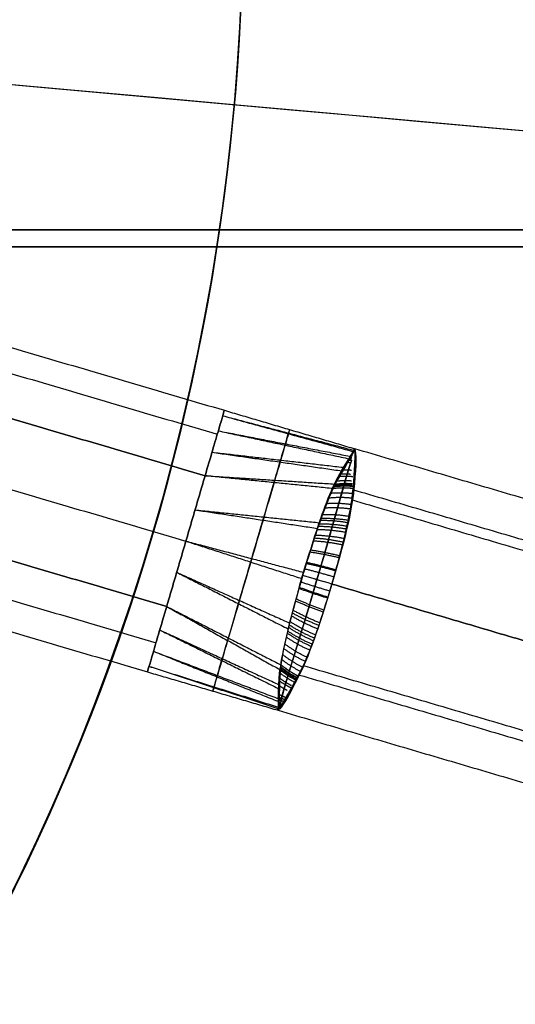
# Model space of a CAD drawing. Header units: millimetres. Extents: x -2184 to 252, y -240 to 239.
# Tile 827 of 999: x 29.22 to 36.5, y -16.4 to -1.95. Entities that reach past the tile are written whole.
import ezdxf

# ---------------------------------------------------------------- set-up
doc = ezdxf.new("R2010")
doc.units = ezdxf.units.MM
for name, color, linetype, true_color in [('IGES level 15', 7, 'Continuous', 0xcad1ed), ('IGES level 22', 7, 'Continuous', 0x868b8b), ('IGES level 26', 7, 'Continuous', 0x7e7e7e), ('IGES level 3', 7, 'Continuous', 0x868b8b), ('IGES level 38', 7, 'Continuous', 0x868b8b), ('IGES level 46', 7, 'Continuous', 0xcbd2ee), ('IGES level 5', 7, 'Continuous', 0x868b8b), ('IGES level 7', 7, 'Continuous', 0xcbd2ee)]:
    doc.layers.add(name, color=color, linetype=linetype, true_color=true_color)

# ---------------------------------------------------------------- blocks, each defined once
blk = doc.blocks.new('DOME PIE')
at = {"layer": 'IGES level 15', "extrusion": (0, 0, -1)}
for radius in [210, 210, 206, 206]:
    blk.add_arc((-121.895, 221.129, -1212), radius, 286.39679, 106.39679, dxfattribs=at)
at = {"layer": 'IGES level 15'}
for radius in [210, 210, 206, 206]:
    blk.add_arc((121.895, 221.129, 1212), radius, 253.60321, 73.60321, dxfattribs=at)
at = {"layer": 'IGES level 15', "extrusion": (-0.826804, -0.562491, 6.12323e-17)}
for radius in [206, 210]:
    blk.add_arc((-114.265, 1212, -225.166), radius, 360, 90, dxfattribs=at)
at = {"layer": 'IGES level 15', "extrusion": (-0.089708, -0.995968, 6.12323e-17)}
for radius in [206, 210]:
    blk.add_arc((101.567, 1212, -231.172), radius, 360, 90, dxfattribs=at)
at = {"layer": 'IGES level 22', "extrusion": (0, 0, -1)}
blk.add_arc((-121.895, 221.129, -1209), 26, 120.9225, 300.9225, dxfattribs=at)
at = {"layer": 'IGES level 26', "extrusion": (0, 0, -1)}
for centre in [(-121.895, 221.129, -1219.619), (-121.895, 221.129, -1217.619)]:
    blk.add_arc(centre, 28.4, 133.2362, 313.2362, dxfattribs=at)
at = {"layer": 'IGES level 3'}
blk.add_arc((121.895, 221.129, 1209), 32.5, 223.6032, 43.6032, dxfattribs=at)
at = {"layer": 'IGES level 3', "extrusion": (0, 0, -1)}
for centre in [(-121.895, 221.129, -1211), (-121.895, 221.129, -1210)]:
    blk.add_arc(centre, 32.5, 136.3968, 316.3968, dxfattribs=at)
at = {"layer": 'IGES level 38'}
for points in [[(371.346, 216.129, 25), (133.569, 216.129, 25)], [(374.346, 216.129), (133.569, 216.129)], [(133.569, 216.129, 12.5), (374.346, 216.129, 12.5)]]:
    blk.add_open_spline(points, degree=1, dxfattribs=at)
at = {"layer": 'IGES level 46'}
for points in [[(374.346, 216.379, -0.5), (134.346, 216.379, -0.5)], [(134.346, 216.379), (374.346, 216.379)], [(374.346, 216.379, -0.25), (134.346, 216.379, -0.25)]]:
    blk.add_open_spline(points, degree=1, dxfattribs=at)
at = {"layer": 'IGES level 5', "extrusion": (0, 0, -1)}
for centre, radius, start, end in [((-121.895, 221.129, -1200.5), 211.5, 69.12965, 249.12965), ((-121.895, 221.129, -1211), 211.5, 69.12965, 249.12965), ((-121.895, 221.129, -1211), 210.5, 69.12965, 249.12965), ((-121.895, 221.129, -1200), 199.5, 69.12965, 249.12965), ((-121.895, 221.129, -1205.75), 211.5, 69.12965, 249.12965), ((-121.895, 221.129, -1205.75), 210.5, 69.12965, 249.12965), ((-121.895, 221.129, -1212), 210, 286.39679, 106.39679), ((-121.895, 221.129, -1212), 206, 286.39679, 106.39679), ((-121.895, 221.129, -1199.5), 199.5, 69.12965, 249.12965), ((-121.895, 221.129, -1212), 210, 106.39679, 286.39679), ((-121.895, 221.129, -1205.75), 211.5, 249.12965, 69.12965), ((-121.895, 221.129, -1211), 211.5, 249.12965, 69.12965), ((-121.895, 221.129, -1212), 206, 106.39679, 286.39679), ((-121.895, 221.129, -1205.75), 210.5, 249.12965, 69.12965), ((-121.895, 221.129, -1200.5), 210.5, 249.12965, 69.12965), ((-121.895, 221.129, -1211), 210.5, 249.12965, 69.12965), ((-121.895, 221.129, -1199.5), 199.5, 249.12965, 69.12965), ((-121.895, 221.129, -1200), 199.5, 249.12965, 69.12965)]:
    blk.add_arc(centre, radius, start, end, dxfattribs=at)
at = {"layer": 'IGES level 5'}
for centre, radius, start, end in [((121.895, 221.129, 1200.5), 210.5, 290.87035, 110.87035), ((121.895, 221.129, 1199), 210, 290.87035, 110.87035), ((121.895, 221.129, 1200), 206, 73.60321, 253.60321), ((121.895, 221.129, 1199), 199.5, 290.87035, 110.87035), ((121.895, 221.129, 1200.5), 211.5, 110.87035, 290.87035), ((121.895, 221.129, 1200), 206, 253.60321, 73.60321), ((121.895, 221.129, 1199), 210, 110.87035, 290.87035), ((121.895, 221.129, 1199), 199.5, 110.87035, 290.87035)]:
    blk.add_arc(centre, radius, start, end, dxfattribs=at)
for points in [[(197.086, 23.916, 1199.439), (591.512, 174.298, 1199.439), (441.129, 568.724, 1199.439), (46.704, 418.341, 1199.439)], [(196.835, 24.577, 1200.146), (589.939, 174.455, 1200.146), (440.06, 567.559, 1200.146), (46.956, 417.681, 1200.146)], [(46.704, 418.341, 1199.439), (-347.722, 267.959, 1199.439), (-197.339, -126.467, 1199.439), (197.086, 23.916, 1199.439)], [(46.956, 417.681, 1200.146), (-346.148, 267.802, 1200.146), (-196.27, -125.302, 1200.146), (196.835, 24.577, 1200.146)]]:
    blk.add_rational_spline(points, [0.816490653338, 0.272163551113, 0.272163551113, 0.816490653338], degree=3, dxfattribs=at)
at = {"layer": 'IGES level 7', "extrusion": (0.083144, -0.684466, -0.724289)}
blk.add_arc((180.235, 696.446, -1009.466), 1, 270.4439, 287.342, dxfattribs=at)
at = {"layer": 'IGES level 7', "extrusion": (0.075577, -0.720099, 0.689743)}
blk.add_arc((177.073, 1012.197, 695.637), 1, 74.1388, 91.2296, dxfattribs=at)
at = {"layer": 'IGES level 7', "extrusion": (0.283432, 0.958992, 1.36431e-12)}
blk.add_arc((-89.457, 1211, 246.652), 1, 270, 296.5756, dxfattribs=at)
at = {"layer": 'IGES level 7', "extrusion": (-0.281143, -0.959666, -1.77647e-13)}
blk.add_arc((90.045, 1213, -246.437), 1, 90, 116.5756, dxfattribs=at)
at = {"layer": 'IGES level 7', "extrusion": (-0.440609, -0.530348, -0.724289)}
blk.add_arc((-14.984, 646.938, -1058.413), 1, 72.658, 89.5561, dxfattribs=at)
at = {"layer": 'IGES level 7', "extrusion": (-0.453547, -0.564402, 0.689743)}
blk.add_arc((-10.735, 1057.379, 646.188), 1, 268.7704, 285.8612, dxfattribs=at)
at = {"layer": 'IGES level 7'}
for points, degree in [([(143.565, 216.837, 1212), (154.118, 213.732, 1212)], 1), ([(143.462, 216.486, 1211.227), (154.014, 213.381, 1211.227)], 1), ([(143.462, 216.486, 1212.773), (154.014, 213.381, 1212.773)], 1), ([(143.283, 215.878, 1213), (153.835, 212.772, 1213)], 1), ([(153.835, 212.772, 1211), (143.283, 215.878, 1211)], 1), ([(143, 214.918, 1211), (153.553, 211.813, 1211)], 1), ([(143, 214.918, 1213), (153.553, 211.813, 1213)], 1), ([(142.718, 213.959, 1211), (153.271, 210.854, 1211)], 1), ([(153.271, 210.854, 1213), (142.718, 213.959, 1213)], 1), ([(154.118, 213.732, 1212), (156.034, 213.167, 1212.053)], 1), ([(154.094, 213.652, 1211.6), (156.019, 213.145, 1211.679)], 1), ([(154.094, 213.652, 1212.4), (156.014, 213.126, 1212.425)], 1), ([(142.561, 213.426, 1212.831), (153.114, 210.321, 1212.831)], 1), ([(142.561, 213.426, 1211.169), (153.114, 210.321, 1211.169)], 1), ([(154.029, 213.43, 1211.272), (155.963, 213.057, 1211.31)], 1), ([(154.029, 213.43, 1212.728), (155.952, 213.02, 1212.786)], 1), ([(153.937, 213.117, 1211.067), (155.862, 212.896, 1210.961)], 1), ([(153.937, 213.117, 1212.933), (155.846, 212.843, 1213.124)], 1), ([(155.714, 212.583, 1213.419), (155.864, 212.896, 1213.142), (156.017, 213.079, 1212.739), (156.021, 213.148, 1212.301)], 3), ([(156.021, 213.148, 1212.301), (155.714, 212.583, 1213.419), (155.714, 212.582, 1213.42), (156.03, 213.146, 1212.299)], 3), ([(155.736, 212.652, 1210.652), (155.883, 212.952, 1210.949), (156.027, 213.116, 1211.365), (156.024, 213.161, 1211.81)], 3), ([(156.034, 213.159, 1211.811), (156.027, 213.116, 1211.365), (155.883, 212.952, 1210.949), (155.736, 212.652, 1210.652)], 3), ([(156.024, 213.161, 1211.81), (156.066, 213.108, 1211.394), (156.049, 212.934, 1210.997), (156.029, 212.654, 1210.684)], 3), ([(156.029, 212.654, 1210.684), (156.049, 212.934, 1210.998), (156.066, 213.108, 1211.395), (156.034, 213.159, 1211.812)], 3), ([(156.034, 213.159, 1211.812), (156.035, 213.164, 1211.875), (156.036, 213.167, 1211.937), (156.036, 213.167, 1212)], 3), ([(156.034, 213.159, 1211.812), (156.034, 213.159, 1211.812), (156.034, 213.159, 1211.811), (156.034, 213.159, 1211.811)], 3), ([(164.174, 210.773, 1212), (156.036, 213.167, 1212)], 1), ([(142.436, 213, 1212), (152.988, 209.894, 1212)], 1), ([(153.271, 210.854, 1211), (153.835, 212.772, 1211)], 1), ([(153.835, 212.772, 1213), (153.271, 210.854, 1213)], 1), ([(155.714, 212.583, 1213.419), (153.835, 212.772, 1213)], 1), ([(153.835, 212.772, 1211), (155.736, 212.65, 1210.651)], 1), ([(156.029, 212.654, 1210.684), (156, 212.273, 1210.256), (155.86, 211.733, 1210), (155.697, 211.182, 1210)], 3), ([(155.697, 211.182, 1214), (155.849, 211.699, 1214), (155.978, 212.208, 1213.776), (156.009, 212.586, 1213.393)], 3), ([(155.713, 212.581, 1213.42), (155.714, 212.582, 1213.42), (155.714, 212.583, 1213.419), (155.714, 212.583, 1213.419)], 3), ([(164.009, 210.211, 1213.414), (156.007, 212.565, 1213.414)], 1), ([(155.999, 212.416, 1210.454), (163.968, 210.071, 1210.454)], 1), ([(153.688, 212.271, 1213), (155.487, 211.999, 1213.769)], 1), ([(153.688, 212.271, 1211), (155.512, 212.083, 1210.268)], 1), ([(153.553, 211.813, 1213), (155.255, 211.263, 1213.894)], 1), ([(153.553, 211.813, 1211), (155.281, 211.354, 1210.106)], 1), ([(153.418, 211.355, 1213), (155.054, 210.525, 1213.732)], 1), ([(153.418, 211.355, 1211), (155.078, 210.61, 1210.231)], 1), ([(155.178, 209.765, 1213.316), (155.361, 210.101, 1213.744), (155.536, 210.631, 1214), (155.697, 211.182, 1214)], 3), ([(155.697, 211.182, 1210), (155.545, 210.665, 1210), (155.377, 210.168, 1210.224), (155.199, 209.833, 1210.607)], 3), ([(155.697, 211.182, 1214), (163.61, 208.854, 1214)], 1), ([(163.61, 208.854, 1210), (155.697, 211.182, 1210)], 1), ([(153.271, 210.854, 1211), (154.952, 209.995, 1210.581)], 1), ([(153.271, 210.854, 1213), (154.934, 209.927, 1213.349)], 1), ([(153.169, 210.509, 1212.933), (154.908, 209.652, 1213.039)], 1), ([(153.169, 210.509, 1211.067), (154.923, 209.705, 1210.876)], 1), ([(153.077, 210.196, 1212.728), (154.905, 209.462, 1212.69)], 1), ([(153.077, 210.196, 1211.272), (154.916, 209.499, 1211.214)], 1), ([(153.012, 209.975, 1212.4), (154.905, 209.358, 1212.321)], 1), ([(153.012, 209.975, 1211.6), (154.911, 209.376, 1211.575)], 1), ([(154.91, 209.338, 1212.189), (154.927, 209.378, 1212.635), (154.894, 209.594, 1213.051), (154.934, 209.925, 1213.348)], 3), ([(154.934, 209.925, 1213.348), (154.894, 209.594, 1213.051), (154.927, 209.378, 1212.635), (154.9, 209.341, 1212.19)], 3), ([(154.952, 209.995, 1210.581), (154.906, 209.653, 1210.859), (154.938, 209.414, 1211.261), (154.904, 209.354, 1211.699)], 3), ([(154.913, 209.351, 1211.701), (154.938, 209.414, 1211.261), (154.906, 209.653, 1210.859), (154.952, 209.995, 1210.581)], 3), ([(154.952, 209.995, 1210.581), (154.953, 209.996, 1210.581), (154.953, 209.996, 1210.58), (154.953, 209.997, 1210.58)], 3), ([(163.251, 207.637, 1210.454), (155.273, 209.984, 1210.454)], 1), ([(152.988, 209.894, 1212), (154.906, 209.331, 1211.947)], 1), ([(155.221, 209.848, 1213.414), (163.21, 207.497, 1213.414)], 1), ([(154.9, 209.341, 1212.19), (154.964, 209.363, 1212.606), (155.044, 209.519, 1213.003), (155.178, 209.765, 1213.316)], 3), ([(155.178, 209.765, 1213.316), (155.044, 209.519, 1213.002), (154.964, 209.363, 1212.605), (154.91, 209.338, 1212.188)], 3), ([(154.91, 209.338, 1212.188), (154.908, 209.333, 1212.125), (154.907, 209.33, 1212.063), (154.907, 209.33, 1212)], 3), ([(154.91, 209.338, 1212.188), (154.91, 209.338, 1212.188), (154.91, 209.338, 1212.189), (154.91, 209.338, 1212.189)], 3), ([(154.907, 209.33, 1212), (163.045, 206.935, 1212)], 1)]:
    blk.add_open_spline(points, degree=degree, dxfattribs=at)
for points, knots in [([(154.118, 213.732, 1212), (154.118, 213.732, 1211.738), (154.087, 213.628, 1211.478), (153.983, 213.273, 1211.108), (153.909, 213.024, 1211), (153.835, 212.772, 1211)], [2.570796, 2.570796, 2.570796, 2.570796, 3.070796, 3.070796, 3.570796, 3.570796, 3.570796, 3.570796]), ([(153.835, 212.772, 1213), (153.909, 213.024, 1213), (153.983, 213.273, 1212.892), (154.087, 213.628, 1212.522), (154.118, 213.732, 1212.262), (154.118, 213.732, 1212)], [3.5707963, 3.5707963, 3.5707963, 3.5707963, 4.0707963, 4.0707963, 4.5707963, 4.5707963, 4.5707963, 4.5707963]), ([(154.177, 210.391, 1210.774), (154.228, 210.563, 1210.694), (154.335, 210.928, 1210.551), (154.52, 211.557, 1210.469), (154.704, 212.181, 1210.573), (154.809, 212.538, 1210.727), (154.889, 212.812, 1210.865), (154.948, 213.01, 1210.997), (155.019, 213.254, 1211.28), (155.067, 213.415, 1211.633), (155.083, 213.469, 1212.027), (155.064, 213.405, 1212.42), (155.014, 213.235, 1212.77), (154.94, 212.983, 1213.047), (154.879, 212.778, 1213.176), (154.848, 212.671, 1213.226)], [0.5, 0.5, 0.5, 0.5, 0.5555615, 0.6111231, 0.6666846, 0.7222461, 0.7222461, 0.7569654, 0.7916846, 0.8264038, 0.8611231, 0.8958423, 0.9305615, 0.9652808, 1, 1, 1, 1]), ([(156.03, 213.146, 1212.299), (156.033, 213.138, 1212.341), (156.034, 213.13, 1212.382), (156.035, 213.12, 1212.423), (156.037, 213.094, 1212.536), (156.036, 213.058, 1212.648), (156.033, 213.013, 1212.756), (156.029, 212.938, 1212.937), (156.024, 212.833, 1213.108), (156.017, 212.707, 1213.26), (156.015, 212.669, 1213.306), (156.013, 212.628, 1213.35), (156.009, 212.586, 1213.393)], [0.88410384, 0.88410384, 0.88410384, 0.88410384, 0.884230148, 0.884230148, 0.884230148, 0.884581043, 0.884581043, 0.884581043, 0.885177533, 0.885177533, 0.885177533, 0.885358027, 0.885358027, 0.885358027, 0.885358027]), ([(156.021, 213.148, 1212.301), (156.033, 213.157, 1212.218), (156.036, 213.166, 1212.118), (156.036, 213.167, 1212.018), (156.036, 213.167, 1212)], [5.93789767, 5.93789767, 5.93789767, 5.93789767, 5.96087845, 5.96580031, 5.96580031, 5.96580031, 5.96580031]), ([(156.036, 213.167, 1212), (156.036, 213.167, 1212.018), (156.036, 213.166, 1212.118), (156.033, 213.157, 1212.217), (156.03, 213.146, 1212.299)], [0.8562012, 0.8562012, 0.8562012, 0.8562012, 0.86112307, 0.88410384, 0.88410384, 0.88410384, 0.88410384]), ([(154.848, 212.671, 1213.226), (154.797, 212.498, 1213.306), (154.69, 212.134, 1213.449), (154.505, 211.505, 1213.531), (154.321, 210.88, 1213.427), (154.216, 210.523, 1213.273), (154.135, 210.25, 1213.135), (154.077, 210.051, 1213.003), (154.005, 209.808, 1212.72), (153.958, 209.647, 1212.367), (153.942, 209.593, 1211.973), (153.961, 209.656, 1211.58), (154.011, 209.827, 1211.23), (154.085, 210.079, 1210.953), (154.145, 210.283, 1210.824), (154.177, 210.391, 1210.774)], [0, 0, 0, 0, 0.0555615, 0.1111231, 0.1666846, 0.2222461, 0.2222461, 0.2569654, 0.2916846, 0.3264038, 0.3611231, 0.3958423, 0.4305615, 0.4652808, 0.5, 0.5, 0.5, 0.5]), ([(155.268, 211.309, 1210.106), (155.305, 211.437, 1210.106), (155.346, 211.565, 1210.119), (155.386, 211.69, 1210.144), (155.442, 211.869, 1210.18), (155.497, 212.045, 1210.243), (155.555, 212.206, 1210.327), (155.614, 212.369, 1210.413), (155.673, 212.522, 1210.524), (155.736, 212.652, 1210.652)], [0.463831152, 0.463831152, 0.463831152, 0.463831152, 0.464232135, 0.464232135, 0.464232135, 0.464807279, 0.464807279, 0.464807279, 0.465391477, 0.465391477, 0.465391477, 0.465391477]), ([(155.713, 212.581, 1213.42), (155.681, 212.513, 1213.481), (155.65, 212.439, 1213.537), (155.62, 212.362, 1213.586), (155.558, 212.206, 1213.687), (155.497, 212.033, 1213.766), (155.439, 211.853, 1213.818), (155.382, 211.677, 1213.869), (155.323, 211.492, 1213.895), (155.268, 211.308, 1213.894)], [1.762122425, 1.762122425, 1.762122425, 1.762122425, 1.762412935, 1.762412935, 1.762412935, 1.763005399, 1.763005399, 1.763005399, 1.763585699, 1.763585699, 1.763585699, 1.763585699]), ([(155.268, 211.308, 1213.894), (155.23, 211.18, 1213.894), (155.194, 211.05, 1213.881), (155.16, 210.924, 1213.856), (155.111, 210.743, 1213.82), (155.062, 210.565, 1213.757), (155.024, 210.399, 1213.673), (154.984, 210.229, 1213.587), (154.951, 210.069, 1213.476), (154.934, 209.925, 1213.348)], [1.758757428, 1.758757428, 1.758757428, 1.758757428, 1.759158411, 1.759158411, 1.759158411, 1.759733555, 1.759733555, 1.759733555, 1.760317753, 1.760317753, 1.760317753, 1.760317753]), ([(154.953, 209.997, 1210.58), (154.963, 210.072, 1210.519), (154.977, 210.151, 1210.463), (154.993, 210.232, 1210.414), (155.025, 210.397, 1210.313), (155.068, 210.576, 1210.234), (155.117, 210.758, 1210.182), (155.165, 210.937, 1210.131), (155.215, 211.124, 1210.105), (155.268, 211.309, 1210.106)], [0.298291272, 0.298291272, 0.298291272, 0.298291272, 0.298581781, 0.298581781, 0.298581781, 0.299174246, 0.299174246, 0.299174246, 0.299754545, 0.299754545, 0.299754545, 0.299754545]), ([(153.271, 210.854, 1213), (153.197, 210.603, 1213), (153.123, 210.353, 1212.892), (153.019, 209.998, 1212.522), (152.988, 209.894, 1212.262), (152.988, 209.894, 1211.738), (153.019, 209.998, 1211.478), (153.123, 210.353, 1211.108), (153.197, 210.603, 1211), (153.271, 210.854, 1211)], [-1, -1, -1, -1, -0.75, -0.75, -0.5, -0.5, -0.25, -0.25, 0, 0, 0, 0]), ([(155.199, 209.833, 1210.607), (155.179, 209.795, 1210.65), (155.159, 209.76, 1210.694), (155.14, 209.727, 1210.74), (155.078, 209.617, 1210.891), (155.025, 209.527, 1211.063), (154.988, 209.461, 1211.244), (154.966, 209.421, 1211.351), (154.947, 209.391, 1211.463), (154.931, 209.37, 1211.577), (154.925, 209.362, 1211.618), (154.92, 209.356, 1211.66), (154.913, 209.351, 1211.701)], [0, 0, 0, 0, 0.000180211, 0.000180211, 0.000180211, 0.000775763, 0.000775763, 0.000775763, 0.001126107, 0.001126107, 0.001126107, 0.001253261, 0.001253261, 0.001253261, 0.001253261]), ([(154.904, 209.354, 1211.699), (154.91, 209.34, 1211.782), (154.907, 209.331, 1211.882), (154.907, 209.33, 1211.982), (154.907, 209.33, 1212)], [2.92789767, 2.92789767, 2.92789767, 2.92789767, 2.95087845, 2.95580031, 2.95580031, 2.95580031, 2.95580031]), ([(154.907, 209.33, 1212), (154.907, 209.33, 1211.982), (154.907, 209.331, 1211.882), (154.91, 209.339, 1211.783), (154.913, 209.351, 1211.701)], [4.57205051, 4.57205051, 4.57205051, 4.57205051, 4.57698961, 4.59995315, 4.59995315, 4.59995315, 4.59995315])]:
    blk.add_open_spline(points, degree=3, knots=knots, dxfattribs=at)
for points, weights in [([(156.01, 213.108, 1211.5), (156.004, 213.109, 1211.5), (155.998, 213.111, 1211.499)], [0.999894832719, 0.999930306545, 1]), ([(156.014, 213.12, 1212.45), (156.013, 213.12, 1212.45), (156.011, 213.121, 1212.45)], [0.999984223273, 0.999991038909, 1]), ([(156.02, 213.141, 1211.658), (156.019, 213.141, 1211.658), (156.017, 213.142, 1211.658)], [0.999983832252, 0.999990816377, 1]), ([(155.973, 212.96, 1212.902), (155.946, 212.964, 1212.906), (155.918, 212.966, 1212.91)], [0.999194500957, 0.99919957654, 1]), ([(155.987, 213.004, 1211.196), (155.959, 213.008, 1211.191), (155.932, 213.011, 1211.188)], [0.999199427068, 0.999204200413, 1]), ([(155.979, 212.994, 1212.83), (155.959, 212.998, 1212.832), (155.939, 213, 1212.835)], [0.999454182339, 0.999517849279, 1]), ([(155.992, 213.035, 1211.27), (155.972, 213.038, 1211.267), (155.952, 213.041, 1211.265)], [0.999455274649, 0.999518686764, 1]), ([(155.986, 213.026, 1212.756), (155.973, 213.028, 1212.758), (155.959, 213.03, 1212.76)], [0.999654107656, 0.999724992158, 1]), ([(155.998, 213.063, 1211.346), (155.984, 213.065, 1211.344), (155.97, 213.067, 1211.342)], [0.999653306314, 0.999724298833, 1]), ([(156.001, 213.079, 1212.605), (155.995, 213.08, 1212.606), (155.99, 213.081, 1212.607)], [0.999896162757, 0.999931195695, 1]), ([(155.988, 212.85, 1210.92), (155.914, 212.856, 1210.905), (155.839, 212.854, 1210.896)], [0.99807858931, 0.996180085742, 1]), ([(155.986, 212.694, 1213.286), (155.877, 212.702, 1213.308), (155.767, 212.691, 1213.314)], [0.998248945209, 0.993039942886, 1]), ([(156.004, 212.757, 1210.797), (155.897, 212.766, 1210.775), (155.789, 212.757, 1210.767)], [0.998292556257, 0.993210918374, 1]), ([(155.971, 212.792, 1213.168), (155.896, 212.798, 1213.183), (155.82, 212.795, 1213.191)], [0.99803720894, 0.996099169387, 1]), ([(156.013, 212.507, 1210.534), (155.844, 212.528, 1210.508), (155.673, 212.511, 1210.527)], [1, 0.985484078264, 0.999999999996]), ([(156.022, 212.582, 1210.607), (155.864, 212.6, 1210.579), (155.704, 212.582, 1210.587)], [1, 0.987251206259, 0.999999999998]), ([(156.026, 212.619, 1210.645), (155.874, 212.635, 1210.615), (155.72, 212.617, 1210.619)], [1, 0.988178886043, 0.999999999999]), ([(156.002, 212.614, 1213.367), (155.866, 212.625, 1213.395), (155.727, 212.609, 1213.395)], [0.999372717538, 0.990026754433, 1]), ([(155.996, 212.641, 1213.341), (155.869, 212.651, 1213.366), (155.74, 212.637, 1213.369)], [0.998880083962, 0.991097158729, 1]), ([(155.993, 212.441, 1213.527), (155.823, 212.461, 1213.552), (155.653, 212.443, 1213.531)], [1, 0.98542726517, 0.999999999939]), ([(155.967, 212.284, 1213.648), (155.78, 212.31, 1213.667), (155.594, 212.296, 1213.627)], [1, 0.982330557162, 0.999999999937]), ([(155.987, 212.347, 1210.4), (155.799, 212.375, 1210.38), (155.613, 212.36, 1210.418)], [1, 0.982245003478, 0.99999999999]), ([(155.934, 212.081, 1210.229), (155.725, 212.118, 1210.216), (155.523, 212.113, 1210.282)], [1, 0.97812070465, 0.999999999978]), ([(155.935, 212.117, 1213.753), (155.733, 212.149, 1213.767), (155.536, 212.142, 1213.709)], [1, 0.979615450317, 0.999999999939]), ([(155.954, 212.173, 1210.281), (155.751, 212.207, 1210.267), (155.552, 212.198, 1210.323)], [1, 0.979382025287, 0.999999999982]), ([(155.897, 211.941, 1213.84), (155.684, 211.979, 1213.85), (155.48, 211.979, 1213.777)], [1, 0.977316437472, 0.999999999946]), ([(155.913, 211.988, 1210.182), (155.699, 212.027, 1210.172), (155.493, 212.026, 1210.245)], [1, 0.977016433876, 0.999999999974]), ([(155.917, 212.03, 1213.798), (155.709, 212.065, 1213.81), (155.508, 212.062, 1213.745)], [1, 0.978409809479, 0.999999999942]), ([(155.854, 211.756, 1213.909), (155.634, 211.801, 1213.915), (155.426, 211.814, 1213.829)], [1, 0.975615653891, 0.999999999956]), ([(155.868, 211.795, 1210.104), (155.646, 211.842, 1210.098), (155.438, 211.855, 1210.185)], [1, 0.975343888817, 0.999999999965]), ([(155.876, 211.85, 1213.877), (155.659, 211.891, 1213.885), (155.453, 211.897, 1213.805)], [1, 0.976390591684, 0.999999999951]), ([(155.806, 211.567, 1213.96), (155.582, 211.621, 1213.962), (155.374, 211.65, 1213.865)], [1, 0.974421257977, 0.99999999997]), ([(155.815, 211.594, 1210.046), (155.59, 211.65, 1210.044), (155.382, 211.68, 1210.142)], [1, 0.974160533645, 0.999999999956]), ([(155.728, 211.286, 1210.003), (155.501, 211.352, 1210.003), (155.297, 211.405, 1210.108)], [1, 0.973242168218, 0.999999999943]), ([(155.753, 211.376, 1213.99), (155.527, 211.438, 1213.99), (155.322, 211.482, 1213.887)], [1, 0.973614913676, 0.999999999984]), ([(155.758, 211.389, 1210.012), (155.531, 211.453, 1210.011), (155.325, 211.499, 1210.115)], [1, 0.973417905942, 0.999999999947]), ([(155.636, 210.975, 1213.988), (155.411, 211.044, 1213.989), (155.213, 211.117, 1213.885)], [1, 0.973417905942, 0.999999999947]), ([(155.639, 210.989, 1210.01), (155.416, 211.059, 1210.01), (155.219, 211.133, 1210.113)], [1, 0.973614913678, 0.999999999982]), ([(155.667, 211.078, 1213.997), (155.441, 211.146, 1213.997), (155.24, 211.211, 1213.892)], [1, 0.973242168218, 0.999999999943]), ([(155.573, 210.772, 1213.954), (155.354, 210.846, 1213.956), (155.163, 210.934, 1213.858)], [1, 0.974160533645, 0.999999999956]), ([(155.58, 210.799, 1210.04), (155.362, 210.876, 1210.038), (155.172, 210.964, 1210.135)], [1, 0.974421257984, 0.999999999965]), ([(155.518, 210.614, 1210.091), (155.308, 210.696, 1210.085), (155.127, 210.797, 1210.171)], [1, 0.975615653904, 0.99999999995]), ([(155.486, 210.524, 1210.123), (155.281, 210.607, 1210.115), (155.105, 210.714, 1210.195)], [1, 0.976390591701, 0.999999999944]), ([(155.509, 210.575, 1213.896), (155.297, 210.655, 1213.902), (155.115, 210.757, 1213.815)], [1, 0.975343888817, 0.999999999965]), ([(155.409, 210.298, 1213.771), (155.214, 210.381, 1213.784), (155.046, 210.494, 1213.718)], [1, 0.97812070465, 0.999999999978]), ([(155.423, 210.351, 1210.202), (155.229, 210.434, 1210.19), (155.062, 210.545, 1210.255)], [1, 0.978409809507, 0.999999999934]), ([(155.443, 210.388, 1213.818), (155.241, 210.471, 1213.828), (155.069, 210.583, 1213.755)], [1, 0.977016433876, 0.999999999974]), ([(155.454, 210.436, 1210.16), (155.255, 210.52, 1210.15), (155.083, 210.63, 1210.223)], [1, 0.977316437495, 0.999999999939]), ([(155.376, 210.211, 1213.719), (155.187, 210.292, 1213.733), (155.025, 210.407, 1213.677)], [1, 0.979382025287, 0.999999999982]), ([(155.391, 210.268, 1210.247), (155.204, 210.35, 1210.233), (155.042, 210.462, 1210.291)], [1, 0.979615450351, 0.999999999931]), ([(155.31, 210.046, 1213.6), (155.137, 210.124, 1213.62), (154.988, 210.238, 1213.582)], [1, 0.982245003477, 0.99999999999]), ([(155.328, 210.11, 1210.352), (155.156, 210.189, 1210.333), (155.007, 210.301, 1210.373)], [1, 0.982330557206, 0.999999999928]), ([(155.245, 209.897, 1213.466), (155.091, 209.971, 1213.492), (154.958, 210.078, 1213.473)], [1, 0.985484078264, 0.999999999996]), ([(155.264, 209.964, 1210.473), (155.111, 210.039, 1210.448), (154.977, 210.146, 1210.469)], [1, 0.985427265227, 0.999999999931]), ([(155.195, 209.797, 1213.355), (155.059, 209.865, 1213.385), (154.939, 209.963, 1213.381)], [1, 0.988178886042, 0.999999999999]), ([(155.212, 209.829, 1213.393), (155.07, 209.9, 1213.421), (154.945, 210.001, 1213.413)], [1, 0.987251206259, 0.999999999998]), ([(155.173, 209.786, 1210.663), (155.053, 209.849, 1210.634), (154.945, 209.936, 1210.631)], [0.999999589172, 0.990499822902, 1]), ([(155.186, 209.809, 1210.635), (155.061, 209.875, 1210.605), (154.949, 209.966, 1210.605)], [0.999999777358, 0.989703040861, 1]), ([(155.102, 209.692, 1213.203), (155.007, 209.742, 1213.225), (154.921, 209.809, 1213.233)], [0.998292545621, 0.993210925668, 1]), ([(155.148, 209.741, 1210.721), (155.038, 209.797, 1210.693), (154.938, 209.876, 1210.686)], [0.999999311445, 0.992038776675, 1]), ([(155.039, 209.623, 1213.08), (154.973, 209.657, 1213.095), (154.911, 209.7, 1213.104)], [0.998078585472, 0.996180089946, 1]), ([(155.1, 209.657, 1210.843), (155.01, 209.701, 1210.82), (154.927, 209.76, 1210.809)], [0.999999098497, 0.994788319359, 1]), ([(154.954, 209.494, 1212.804), (154.929, 209.505, 1212.809), (154.904, 209.518, 1212.812)], [0.999199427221, 0.999204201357, 1]), ([(154.941, 209.465, 1212.73), (154.923, 209.473, 1212.733), (154.904, 209.482, 1212.735)], [0.999455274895, 0.999518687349, 1]), ([(155.018, 209.516, 1211.108), (154.966, 209.537, 1211.098), (154.916, 209.563, 1211.09)], [0.999999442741, 0.99838921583, 1]), ([(155.002, 209.486, 1211.179), (154.958, 209.502, 1211.171), (154.916, 209.523, 1211.165)], [0.999999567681, 0.998889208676, 1]), ([(154.986, 209.458, 1211.251), (154.951, 209.471, 1211.245), (154.916, 209.487, 1211.24)], [0.999999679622, 0.999259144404, 1]), ([(154.931, 209.439, 1212.654), (154.918, 209.444, 1212.656), (154.905, 209.45, 1212.658)], [0.999653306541, 0.999724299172, 1]), ([(154.908, 209.36, 1212.342), (154.906, 209.361, 1212.342), (154.905, 209.361, 1212.342)], [0.999983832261, 0.999990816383, 1]), ([(154.917, 209.394, 1212.5), (154.911, 209.396, 1212.5), (154.906, 209.398, 1212.501)], [0.999894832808, 0.999930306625, 1]), ([(154.934, 209.374, 1211.553), (154.923, 209.378, 1211.551), (154.911, 209.382, 1211.55)], [0.999999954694, 0.999925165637, 1]), ([(154.958, 209.411, 1211.4), (154.936, 209.418, 1211.397), (154.915, 209.427, 1211.393)], [0.999999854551, 0.999719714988, 1])]:
    blk.add_rational_spline(points, weights, degree=2, dxfattribs=at)
for points, weights, knots in [([(155.862, 212.592, 1213.415), (155.864, 212.601, 1213.406), (155.867, 212.61, 1213.397), (155.872, 212.627, 1213.378), (155.875, 212.636, 1213.369), (155.882, 212.663, 1213.341), (155.887, 212.68, 1213.321), (155.902, 212.731, 1213.262), (155.912, 212.764, 1213.22), (155.94, 212.857, 1213.092), (155.957, 212.911, 1213.001), (155.973, 212.958, 1212.905)], [0.994449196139, 0.99457948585, 0.994717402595, 0.994985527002, 0.995118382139, 0.995512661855, 0.995769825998, 0.996517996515, 0.996982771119, 0.998205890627, 0.998797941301, 0.999179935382], [0.003317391, 0.003317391, 0.003317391, 0.003317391, 0.0033374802, 0.0033374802, 0.0033575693, 0.0033575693, 0.0033977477, 0.0033977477, 0.0034781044, 0.0034781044, 0.0036367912, 0.0036367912, 0.0036367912, 0.0036367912]), ([(155.987, 213.002, 1211.192), (155.972, 212.96, 1211.094), (155.956, 212.91, 1210.999), (155.931, 212.824, 1210.866), (155.922, 212.794, 1210.822), (155.903, 212.729, 1210.739), (155.893, 212.696, 1210.699), (155.883, 212.661, 1210.661)], [0.999185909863, 0.998810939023, 0.998234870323, 0.997050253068, 0.99660197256, 0.995632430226, 0.995109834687, 0.994573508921], [0.003754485, 0.003754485, 0.003754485, 0.003754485, 0.0039173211, 0.0039173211, 0.0039997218, 0.0039997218, 0.004082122, 0.004082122, 0.004082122, 0.004082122]), ([(155.883, 212.661, 1210.661), (155.88, 212.649, 1210.648), (155.877, 212.638, 1210.636), (155.87, 212.615, 1210.612), (155.867, 212.603, 1210.6), (155.857, 212.567, 1210.564), (155.85, 212.543, 1210.542), (155.83, 212.469, 1210.475), (155.815, 212.418, 1210.433), (155.785, 212.31, 1210.355), (155.768, 212.254, 1210.318), (155.743, 212.167, 1210.268), (155.735, 212.137, 1210.251), (155.718, 212.077, 1210.221), (155.71, 212.047, 1210.206), (155.684, 211.956, 1210.166), (155.667, 211.895, 1210.142), (155.632, 211.771, 1210.101), (155.614, 211.708, 1210.084), (155.576, 211.579, 1210.056), (155.556, 211.514, 1210.045), (155.527, 211.415, 1210.034), (155.517, 211.382, 1210.031), (155.497, 211.315, 1210.028), (155.487, 211.281, 1210.027), (155.477, 211.247, 1210.027)], [0.994573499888, 0.994405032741, 0.994246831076, 0.993932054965, 0.993777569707, 0.993321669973, 0.993027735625, 0.992170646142, 0.991631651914, 0.990613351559, 0.990133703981, 0.989469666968, 0.989259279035, 0.988861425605, 0.988674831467, 0.98817498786, 0.987905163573, 0.987438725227, 0.987242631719, 0.986917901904, 0.986791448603, 0.986667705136, 0.986637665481, 0.986604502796, 0.986601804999, 0.986613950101], [0, 0, 0, 0, 0.0000267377, 0.0000267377, 0.0000534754, 0.0000534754, 0.0001069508, 0.0001069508, 0.0002139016, 0.0002139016, 0.0003208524, 0.0003208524, 0.0003743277, 0.0003743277, 0.0004278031, 0.0004278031, 0.0005347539, 0.0005347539, 0.0006417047, 0.0006417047, 0.0007486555, 0.0007486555, 0.0008021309, 0.0008021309, 0.000855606, 0.000855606, 0.000855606, 0.000855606]), ([(155.477, 211.247, 1213.973), (155.496, 211.31, 1213.973), (155.514, 211.372, 1213.97), (155.551, 211.495, 1213.958), (155.569, 211.555, 1213.949), (155.603, 211.674, 1213.925), (155.62, 211.734, 1213.91), (155.645, 211.823, 1213.883), (155.654, 211.852, 1213.873), (155.67, 211.911, 1213.852), (155.678, 211.94, 1213.841), (155.694, 211.998, 1213.817), (155.703, 212.027, 1213.804), (155.719, 212.084, 1213.777), (155.727, 212.112, 1213.763), (155.75, 212.194, 1213.719), (155.765, 212.248, 1213.687), (155.795, 212.352, 1213.618), (155.809, 212.403, 1213.58), (155.836, 212.5, 1213.501), (155.849, 212.547, 1213.459), (155.862, 212.592, 1213.415)], [0.986613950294, 0.986636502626, 0.9867052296, 0.986909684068, 0.987045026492, 0.98737623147, 0.987571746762, 0.987925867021, 0.988054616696, 0.988335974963, 0.988488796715, 0.98882764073, 0.989012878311, 0.98939693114, 0.989598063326, 0.990227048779, 0.990680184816, 0.991650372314, 0.992168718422, 0.993258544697, 0.993831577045, 0.994449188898], [0, 0, 0, 0, 0.0001004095, 0.0001004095, 0.0002008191, 0.0002008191, 0.0003012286, 0.0003012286, 0.0003514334, 0.0003514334, 0.0004016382, 0.0004016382, 0.000451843, 0.000451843, 0.0005020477, 0.0005020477, 0.0006024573, 0.0006024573, 0.0007028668, 0.0007028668, 0.000803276, 0.000803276, 0.000803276, 0.000803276]), ([(155.053, 209.838, 1213.339), (155.056, 209.85, 1213.352), (155.06, 209.861, 1213.364), (155.067, 209.884, 1213.388), (155.07, 209.896, 1213.4), (155.081, 209.931, 1213.436), (155.089, 209.955, 1213.458), (155.111, 210.028, 1213.525), (155.127, 210.08, 1213.567), (155.16, 210.186, 1213.645), (155.176, 210.242, 1213.682), (155.203, 210.329, 1213.732), (155.212, 210.359, 1213.749), (155.23, 210.418, 1213.779), (155.239, 210.448, 1213.794), (155.267, 210.538, 1213.834), (155.286, 210.599, 1213.858), (155.323, 210.722, 1213.899), (155.342, 210.785, 1213.916), (155.38, 210.914, 1213.944), (155.399, 210.979, 1213.955), (155.428, 211.078, 1213.966), (155.437, 211.112, 1213.969), (155.457, 211.179, 1213.972), (155.467, 211.213, 1213.973), (155.477, 211.247, 1213.973)], [0.99457349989, 0.994405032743, 0.994246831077, 0.993932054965, 0.993777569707, 0.993321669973, 0.993027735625, 0.992170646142, 0.991631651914, 0.990613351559, 0.990133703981, 0.989469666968, 0.989259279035, 0.988861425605, 0.988674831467, 0.98817498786, 0.987905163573, 0.987438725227, 0.987242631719, 0.986917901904, 0.986791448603, 0.986667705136, 0.986637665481, 0.986604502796, 0.986601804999, 0.986613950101], [0, 0, 0, 0, 0.0000267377, 0.0000267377, 0.0000534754, 0.0000534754, 0.0001069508, 0.0001069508, 0.0002139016, 0.0002139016, 0.0003208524, 0.0003208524, 0.0003743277, 0.0003743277, 0.0004278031, 0.0004278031, 0.0005347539, 0.0005347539, 0.0006417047, 0.0006417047, 0.0007486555, 0.0007486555, 0.0008021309, 0.0008021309, 0.000855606, 0.000855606, 0.000855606, 0.000855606]), ([(155.477, 211.247, 1210.027), (155.458, 211.184, 1210.027), (155.44, 211.121, 1210.03), (155.405, 210.999, 1210.042), (155.387, 210.938, 1210.051), (155.352, 210.819, 1210.075), (155.334, 210.76, 1210.09), (155.307, 210.672, 1210.117), (155.298, 210.642, 1210.127), (155.28, 210.584, 1210.148), (155.271, 210.555, 1210.159), (155.253, 210.498, 1210.183), (155.244, 210.469, 1210.196), (155.227, 210.413, 1210.223), (155.219, 210.385, 1210.237), (155.194, 210.303, 1210.281), (155.177, 210.249, 1210.313), (155.146, 210.146, 1210.382), (155.13, 210.095, 1210.42), (155.101, 209.999, 1210.499), (155.086, 209.953, 1210.541), (155.072, 209.908, 1210.585)], [0.986613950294, 0.986636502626, 0.986705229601, 0.986909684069, 0.987045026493, 0.987376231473, 0.987571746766, 0.987925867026, 0.988054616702, 0.98833597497, 0.988488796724, 0.98882764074, 0.989012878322, 0.989396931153, 0.98959806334, 0.990227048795, 0.990680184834, 0.991650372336, 0.992168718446, 0.993258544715, 0.993831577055, 0.994449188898], [0, 0, 0, 0, 0.0001004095, 0.0001004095, 0.0002008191, 0.0002008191, 0.0003012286, 0.0003012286, 0.0003514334, 0.0003514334, 0.0004016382, 0.0004016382, 0.000451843, 0.000451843, 0.0005020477, 0.0005020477, 0.0006024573, 0.0006024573, 0.0007028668, 0.0007028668, 0.000803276, 0.000803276, 0.000803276, 0.000803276]), ([(155.072, 209.908, 1210.585), (155.069, 209.899, 1210.594), (155.067, 209.89, 1210.603), (155.062, 209.872, 1210.622), (155.059, 209.864, 1210.631), (155.051, 209.837, 1210.659), (155.046, 209.82, 1210.679), (155.031, 209.769, 1210.738), (155.021, 209.736, 1210.78), (154.994, 209.642, 1210.909), (154.979, 209.586, 1211.002), (154.964, 209.526, 1211.122), (154.961, 209.514, 1211.147), (154.956, 209.492, 1211.196), (154.953, 209.482, 1211.221), (154.946, 209.452, 1211.295), (154.941, 209.434, 1211.346), (154.932, 209.403, 1211.448), (154.927, 209.39, 1211.499), (154.919, 209.368, 1211.601), (154.915, 209.359, 1211.651), (154.909, 209.353, 1211.7)], [0.994449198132, 0.994579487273, 0.994717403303, 0.994985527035, 0.995118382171, 0.995512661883, 0.995769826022, 0.99651799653, 0.996982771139, 0.998216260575, 0.998813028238, 0.999289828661, 0.999372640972, 0.999516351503, 0.99957685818, 0.999734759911, 0.999807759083, 0.999911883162, 0.999942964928, 0.999981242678, 0.999989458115, 0.999994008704], [0.003317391, 0.003317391, 0.003317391, 0.003317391, 0.0033374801, 0.0033374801, 0.0033575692, 0.0033575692, 0.0033977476, 0.0033977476, 0.0034781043, 0.0034781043, 0.0036388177, 0.0036388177, 0.0036789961, 0.0036789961, 0.0037191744, 0.0037191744, 0.0037995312, 0.0037995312, 0.0038798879, 0.0038798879, 0.003956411, 0.003956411, 0.003956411, 0.003956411]), ([(154.955, 209.495, 1212.808), (154.965, 209.538, 1212.906), (154.979, 209.589, 1213.001), (155.004, 209.675, 1213.134), (155.013, 209.706, 1213.178), (155.032, 209.77, 1213.261), (155.042, 209.804, 1213.301), (155.053, 209.838, 1213.339)], [0.999185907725, 0.998810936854, 0.998234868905, 0.997050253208, 0.996601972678, 0.995632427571, 0.995109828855, 0.994573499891], [0.0037544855, 0.0037544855, 0.0037544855, 0.0037544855, 0.0039173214, 0.0039173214, 0.0039997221, 0.0039997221, 0.0040821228, 0.0040821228, 0.0040821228, 0.0040821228])]:
    blk.add_rational_spline(points, weights, degree=3, knots=knots, dxfattribs=at)

msp = doc.modelspace()

# ---------------------------------------------------------------- block references
at = {"layer": 'IGES level 3'}
msp.add_blockref('DOME PIE', (-121.895, -221.415, 0.883), dxfattribs=at)

doc.saveas('drawing.dxf')
